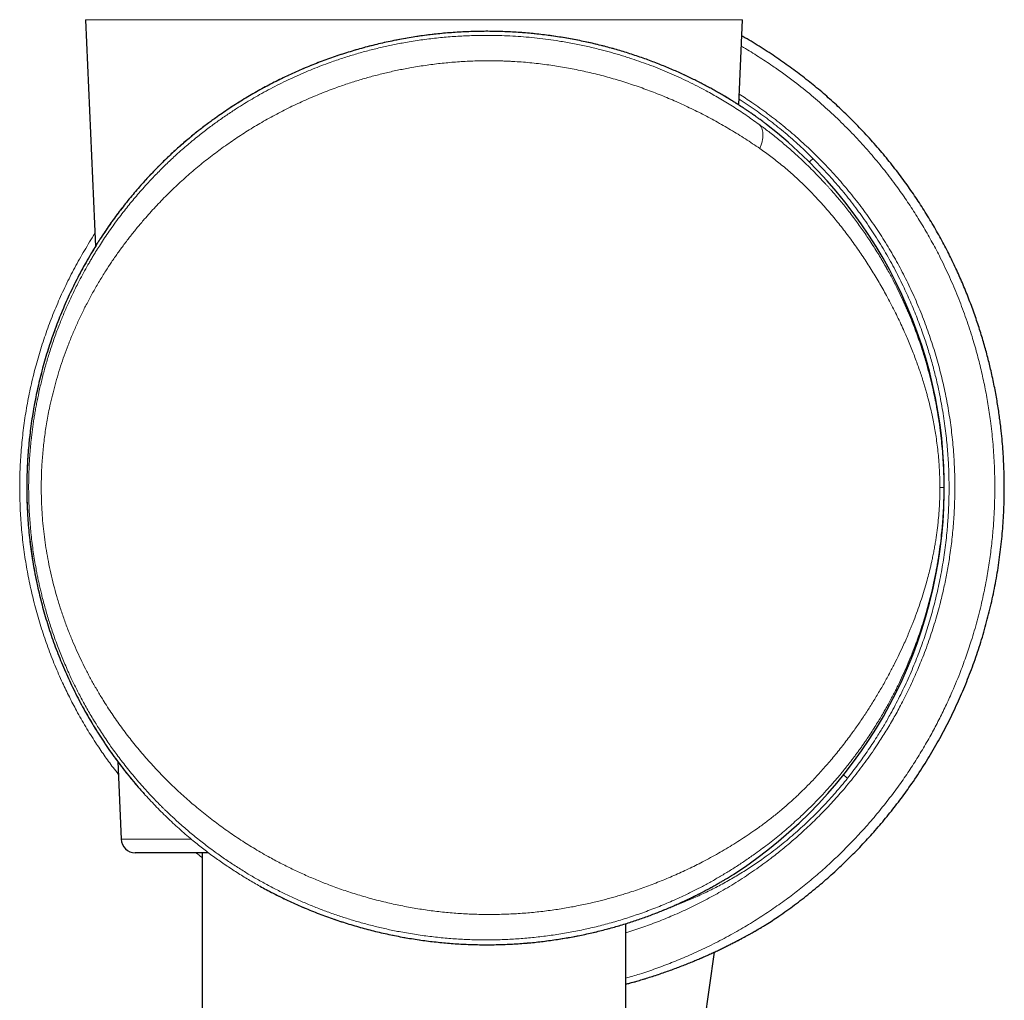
# Model space of a CAD drawing. Header units: millimetres. Extents: x 8 to 791, y 12 to 1717.
# Tile 330 of 344: x 723 to 758, y 1355 to 1390. Entities that reach past the tile are written whole.
import ezdxf

# ---------------------------------------------------------------- set-up
doc = ezdxf.new("R2010")
doc.units = ezdxf.units.MM

msp = doc.modelspace()

# ---------------------------------------------------------------- linework, layer by layer
at = {"color": 7, "linetype": 'Continuous', "lineweight": 30}
for p, q in [((725.268, 1389.946), (725.616, 1381.924)), ((748.392, 1386.929), (748.523, 1389.946)), ((729.771, 1386.402), (729.766, 1386.398)), ((725.701, 1382.061), (725.701, 1382.061)), ((723.183, 1373.387), (723.183, 1373.387)), ((726.406, 1363.692), (726.525, 1360.946)), ((729.613, 1360.467), (727.025, 1360.467)), ((729.396, 1360.467), (729.396, 1335.482)), ((731.437, 1359.284), (731.441, 1359.282)), ((744.396, 1337.518), (744.396, 1357.958)), ((746.267, 1347.883), (747.533, 1356.952))]:
    msp.add_line(p, q, dxfattribs=at)
at = {"color": 8, "linetype": 'Continuous', "lineweight": 0}
for p, q in [((748.523, 1389.946), (725.268, 1389.946)), ((727.38, 1362.507), (727.38, 1362.507)), ((726.525, 1360.946), (729.007, 1360.946))]:
    msp.add_line(p, q, dxfattribs=at)
at = {"color": 7, "linetype": 'Continuous', "lineweight": 30}
for centre, radius, start, end in [((739.396, 1373.387), 16.275, 302.8221, 52.1727), ((727.025, 1360.967), 0.5, 182.4813, 270), ((749.096, 1358.345), 0.5, 301.4731, 302.8445)]:
    msp.add_arc(centre, radius, start, end, dxfattribs=at)
at = {"color": 8, "linetype": 'Continuous', "lineweight": 0}
for centre, radius, start, end in [((755.703, 1380.392), 6.594, 135.2389, 136.818), ((756.363, 1368.217), 6.566, 229.5573, 231.1418)]:
    msp.add_arc(centre, radius, start, end, dxfattribs=at)
for points, knots in [([(755.654, 1373.387), (755.653, 1373.322), (755.653, 1373.192), (755.649, 1372.997), (755.643, 1372.801), (755.635, 1372.604), (755.624, 1372.406), (755.61, 1372.207), (755.594, 1372.008), (755.569, 1371.741), (755.531, 1371.404), (755.49, 1371.107), (755.46, 1370.911), (755.445, 1370.818), (755.429, 1370.724), (755.413, 1370.631), (755.396, 1370.537), (755.379, 1370.442), (755.346, 1370.267), (755.293, 1370.01), (755.215, 1369.669), (755.127, 1369.319), (755.032, 1368.977), (754.931, 1368.642), (754.853, 1368.403), (754.8, 1368.245), (754.774, 1368.171), (754.748, 1368.096), (754.722, 1368.021), (754.694, 1367.946), (754.667, 1367.87), (754.604, 1367.703), (754.503, 1367.443), (754.356, 1367.089), (754.202, 1366.745), (754.069, 1366.465), (753.96, 1366.246), (753.872, 1366.073), (753.779, 1365.896), (753.684, 1365.721), (753.592, 1365.558), (753.497, 1365.392), (753.393, 1365.216), (753.273, 1365.019), (753.144, 1364.814), (753.012, 1364.611), (752.899, 1364.443), (752.808, 1364.312), (752.735, 1364.208), (752.661, 1364.105), (752.586, 1364.002), (752.511, 1363.9), (752.435, 1363.799), (752.301, 1363.624), (752.111, 1363.383), (751.861, 1363.082), (751.614, 1362.8), (751.401, 1362.567), (751.221, 1362.377), (751.074, 1362.226), (750.928, 1362.079), (750.772, 1361.928), (750.591, 1361.756), (750.386, 1361.568), (750.167, 1361.374), (749.945, 1361.184), (749.716, 1360.996), (749.479, 1360.808), (749.236, 1360.623), (748.96, 1360.421), (748.652, 1360.206), (748.312, 1359.98), (747.969, 1359.766), (747.625, 1359.562), (747.28, 1359.368), (746.926, 1359.181), (746.6, 1359.019), (746.303, 1358.879), (746.042, 1358.762), (745.78, 1358.65), (745.518, 1358.543), (745.255, 1358.441), (744.992, 1358.344), (744.728, 1358.252), (744.38, 1358.137), (743.944, 1358.005), (743.418, 1357.864), (742.888, 1357.742), (742.357, 1357.638), (741.823, 1357.551), (741.288, 1357.482), (740.753, 1357.431), (740.217, 1357.397), (739.682, 1357.381), (739.145, 1357.382), (738.606, 1357.401), (738.064, 1357.438), (737.52, 1357.494), (736.974, 1357.568), (736.458, 1357.655), (735.972, 1357.754), (735.522, 1357.858), (735.086, 1357.972), (734.661, 1358.096), (734.242, 1358.23), (733.826, 1358.375), (733.415, 1358.532), (733.008, 1358.699), (732.601, 1358.88), (732.194, 1359.074), (731.788, 1359.282), (731.398, 1359.495), (731.02, 1359.716), (730.65, 1359.945), (730.275, 1360.192), (729.951, 1360.419), (729.688, 1360.611), (729.485, 1360.765), (729.291, 1360.917), (729.038, 1361.121), (728.726, 1361.385), (728.462, 1361.623), (728.296, 1361.777), (728.23, 1361.839), (728.163, 1361.903), (728.106, 1361.958), (728.045, 1362.017), (727.978, 1362.083), (727.873, 1362.187), (727.738, 1362.325), (727.57, 1362.501), (727.387, 1362.7), (727.188, 1362.923), (726.989, 1363.155), (726.796, 1363.389), (726.618, 1363.613), (726.451, 1363.83), (726.298, 1364.038), (726.155, 1364.238), (726.01, 1364.447), (725.865, 1364.663), (725.728, 1364.876), (725.639, 1365.018), (725.593, 1365.093), (725.579, 1365.115), (725.566, 1365.137), (725.553, 1365.159), (725.54, 1365.181), (725.447, 1365.334), (725.283, 1365.617), (725.058, 1366.03), (724.854, 1366.435), (724.691, 1366.783), (724.561, 1367.075), (724.461, 1367.312), (724.365, 1367.549), (724.267, 1367.8), (724.146, 1368.13), (724.009, 1368.534), (723.868, 1368.998), (723.768, 1369.367), (723.7, 1369.64), (723.657, 1369.817), (723.618, 1369.994), (723.58, 1370.17), (723.545, 1370.344), (723.485, 1370.658), (723.411, 1371.113), (723.336, 1371.709), (723.284, 1372.303), (723.254, 1372.894), (723.247, 1373.469), (723.26, 1374.032), (723.292, 1374.584), (723.333, 1375.015), (723.369, 1375.325), (723.393, 1375.512), (723.42, 1375.7), (723.449, 1375.889), (723.48, 1376.077), (723.514, 1376.265), (723.564, 1376.532), (723.638, 1376.878), (723.74, 1377.305), (723.857, 1377.738), (723.968, 1378.105), (724.065, 1378.405), (724.145, 1378.638), (724.229, 1378.872), (724.315, 1379.099), (724.399, 1379.311), (724.507, 1379.574), (724.649, 1379.901), (724.836, 1380.302), (725.018, 1380.666), (725.192, 1380.991), (725.308, 1381.199), (725.387, 1381.336), (725.424, 1381.4), (725.462, 1381.465), (725.501, 1381.53), (725.54, 1381.595), (725.58, 1381.66), (725.65, 1381.775), (725.756, 1381.943), (725.902, 1382.168), (726.064, 1382.407), (726.238, 1382.655), (726.417, 1382.899), (726.593, 1383.13), (726.763, 1383.345), (726.933, 1383.553), (727.109, 1383.76), (727.294, 1383.972), (727.532, 1384.233), (727.818, 1384.533), (728.146, 1384.858), (728.433, 1385.126), (728.678, 1385.345), (728.834, 1385.48), (728.937, 1385.567), (728.989, 1385.611), (729.041, 1385.654), (729.093, 1385.697), (729.144, 1385.739), (729.296, 1385.862), (729.548, 1386.06), (729.905, 1386.324), (730.259, 1386.571), (730.586, 1386.788), (730.886, 1386.976), (731.157, 1387.139), (731.439, 1387.301), (731.736, 1387.464), (732.048, 1387.626), (732.363, 1387.782), (732.678, 1387.929), (732.991, 1388.067), (733.304, 1388.198), (733.616, 1388.32), (733.971, 1388.451), (734.371, 1388.588), (734.815, 1388.725), (735.26, 1388.85), (735.704, 1388.96), (736.147, 1389.058), (736.626, 1389.149), (737.14, 1389.231), (737.691, 1389.3), (738.24, 1389.35), (738.788, 1389.381), (739.28, 1389.393), (739.717, 1389.391), (740.101, 1389.381), (740.486, 1389.361), (740.871, 1389.333), (741.258, 1389.295), (741.645, 1389.247), (742.064, 1389.186), (742.514, 1389.108), (742.995, 1389.009), (743.378, 1388.919), (743.664, 1388.845), (743.854, 1388.793), (744.044, 1388.739), (744.234, 1388.683), (744.423, 1388.624), (744.66, 1388.547), (744.945, 1388.449), (745.276, 1388.328), (745.608, 1388.198), (745.94, 1388.059), (746.272, 1387.911), (746.604, 1387.755), (746.926, 1387.594), (747.294, 1387.4), (747.708, 1387.167), (748.176, 1386.883), (748.645, 1386.577), (748.95, 1386.359), (749.104, 1386.248)], [0, 0, 0, 0, 0.002124, 0.00426, 0.006409, 0.008572, 0.010753, 0.012952, 0.015172, 0.017413, 0.021942, 0.026644, 0.027725, 0.028815, 0.029915, 0.031024, 0.032143, 0.033271, 0.03441, 0.038443, 0.042658, 0.047059, 0.051648, 0.055844, 0.06019, 0.061186, 0.06219, 0.063201, 0.064221, 0.065247, 0.066282, 0.067324, 0.072145, 0.07716, 0.082369, 0.087059, 0.089561, 0.092159, 0.094854, 0.097645, 0.100191, 0.10247, 0.105393, 0.108523, 0.11186, 0.115323, 0.118408, 0.120139, 0.12187, 0.123602, 0.125333, 0.127065, 0.128796, 0.130528, 0.13608, 0.14139, 0.146459, 0.151287, 0.154199, 0.157015, 0.159737, 0.162505, 0.165699, 0.169659, 0.173494, 0.177204, 0.181085, 0.184971, 0.188856, 0.192741, 0.197915, 0.203006, 0.208016, 0.212944, 0.217791, 0.222559, 0.227541, 0.230993, 0.234413, 0.237802, 0.24116, 0.244487, 0.247784, 0.251052, 0.25429, 0.26061, 0.266863, 0.273054, 0.279185, 0.285261, 0.291287, 0.297265, 0.3032, 0.309097, 0.314978, 0.320887, 0.326826, 0.332797, 0.338807, 0.34486, 0.349939, 0.355053, 0.360015, 0.364781, 0.369625, 0.374549, 0.379352, 0.384232, 0.389189, 0.394225, 0.399341, 0.404514, 0.409206, 0.414163, 0.419261, 0.424503, 0.427659, 0.430411, 0.433219, 0.436112, 0.441575, 0.447317, 0.448357, 0.449405, 0.450462, 0.451527, 0.452148, 0.453403, 0.454778, 0.457268, 0.460078, 0.463207, 0.466655, 0.470423, 0.473807, 0.477193, 0.480334, 0.483321, 0.486154, 0.488832, 0.492131, 0.49516, 0.497602, 0.497907, 0.498208, 0.498505, 0.498798, 0.499089, 0.499375, 0.50498, 0.510371, 0.515547, 0.520509, 0.523519, 0.526444, 0.529286, 0.532196, 0.535597, 0.541158, 0.546589, 0.551889, 0.553937, 0.555964, 0.557972, 0.559961, 0.56193, 0.56388, 0.57055, 0.577143, 0.583667, 0.590127, 0.596528, 0.602514, 0.608557, 0.614663, 0.616733, 0.618812, 0.620899, 0.622994, 0.625097, 0.627208, 0.629328, 0.634084, 0.638961, 0.64396, 0.649082, 0.651815, 0.654583, 0.657386, 0.660223, 0.662809, 0.665114, 0.669909, 0.67495, 0.680238, 0.683864, 0.687597, 0.688449, 0.689308, 0.690171, 0.69104, 0.691915, 0.692795, 0.69368, 0.696554, 0.699653, 0.702975, 0.706522, 0.710172, 0.713469, 0.716578, 0.719687, 0.722796, 0.725995, 0.729462, 0.735035, 0.740352, 0.745413, 0.748613, 0.751702, 0.752493, 0.753276, 0.754052, 0.754819, 0.75558, 0.756332, 0.761531, 0.76659, 0.771508, 0.776287, 0.779944, 0.783516, 0.787003, 0.790944, 0.794925, 0.798851, 0.802723, 0.806541, 0.810305, 0.814017, 0.817677, 0.822854, 0.827974, 0.833039, 0.838052, 0.843014, 0.847927, 0.854016, 0.86007, 0.866096, 0.872096, 0.878076, 0.88228, 0.886511, 0.890771, 0.895062, 0.899386, 0.903744, 0.908139, 0.913639, 0.919222, 0.924891, 0.927142, 0.929408, 0.931687, 0.93398, 0.936288, 0.938611, 0.942696, 0.946845, 0.951057, 0.955335, 0.959678, 0.964086, 0.968562, 0.972697, 0.979239, 0.98597, 0.99289, 1, 1, 1, 1]), ([(748.833, 1386.635), (748.812, 1386.65), (748.749, 1386.694), (748.629, 1386.775), (748.474, 1386.876), (748.306, 1386.985), (748.124, 1387.098), (747.945, 1387.206), (747.772, 1387.308), (747.607, 1387.402), (747.435, 1387.498), (747.256, 1387.595), (747.07, 1387.693), (746.877, 1387.791), (746.676, 1387.89), (746.469, 1387.988), (746.254, 1388.086), (746.033, 1388.183), (745.805, 1388.28), (745.519, 1388.395), (745.168, 1388.529), (744.746, 1388.677), (744.306, 1388.818), (743.847, 1388.95), (743.37, 1389.073), (742.876, 1389.185), (742.366, 1389.283), (741.887, 1389.36), (741.446, 1389.418), (741.046, 1389.461), (740.64, 1389.495), (740.227, 1389.519), (739.809, 1389.533), (739.385, 1389.536), (738.957, 1389.528), (738.529, 1389.509), (738.102, 1389.48), (737.676, 1389.439), (737.249, 1389.387), (736.821, 1389.324), (736.394, 1389.249), (735.968, 1389.163), (735.544, 1389.066), (735.129, 1388.959), (734.723, 1388.844), (734.327, 1388.72), (733.935, 1388.587), (733.548, 1388.444), (733.166, 1388.293), (732.79, 1388.133), (732.42, 1387.965), (732.074, 1387.797), (731.751, 1387.632), (731.45, 1387.47), (731.155, 1387.302), (730.865, 1387.13), (730.582, 1386.954), (730.303, 1386.773), (730.031, 1386.588), (729.854, 1386.461), (729.766, 1386.398)], [0, 0, 0, 0, 0.009012, 0.026788, 0.044666, 0.062544, 0.080514, 0.098483, 0.112254, 0.126034, 0.139862, 0.153691, 0.167555, 0.181419, 0.195343, 0.209266, 0.223225, 0.237184, 0.251182, 0.265189, 0.288439, 0.311785, 0.335179, 0.35875, 0.382375, 0.406185, 0.430055, 0.454042, 0.471606, 0.489169, 0.506844, 0.52452, 0.542319, 0.560119, 0.578046, 0.595973, 0.613595, 0.631217, 0.648965, 0.666713, 0.684592, 0.702471, 0.720474, 0.738477, 0.755802, 0.773128, 0.790554, 0.80798, 0.825503, 0.843026, 0.860637, 0.878248, 0.893399, 0.90855, 0.923748, 0.938946, 0.954189, 0.969432, 0.984716, 1, 1, 1, 1]), ([(744.396, 1356.029), (744.559, 1356.076), (744.914, 1356.18), (745.455, 1356.364), (746.018, 1356.575), (746.598, 1356.814), (747.193, 1357.086), (747.802, 1357.391), (748.386, 1357.713), (748.947, 1358.049), (749.484, 1358.398), (749.995, 1358.755), (750.48, 1359.121), (750.941, 1359.491), (751.377, 1359.866), (751.788, 1360.243), (752.177, 1360.621), (752.519, 1360.974), (752.819, 1361.3), (753.134, 1361.657), (753.491, 1362.087), (753.884, 1362.594), (754.248, 1363.102), (754.586, 1363.608), (754.898, 1364.112), (755.185, 1364.611), (755.449, 1365.104), (755.691, 1365.59), (755.897, 1366.038), (756.072, 1366.446), (756.246, 1366.878), (756.434, 1367.383), (756.642, 1368.004), (756.838, 1368.674), (757.017, 1369.395), (757.157, 1370.078), (757.264, 1370.721), (757.343, 1371.323), (757.396, 1371.863), (757.429, 1372.337), (757.454, 1372.861), (757.464, 1373.5), (757.444, 1374.253), (757.393, 1375.004), (757.315, 1375.705), (757.218, 1376.357), (757.107, 1376.958), (756.976, 1377.556), (756.825, 1378.148), (756.642, 1378.78), (756.419, 1379.449), (756.153, 1380.152), (755.858, 1380.843), (755.554, 1381.479), (755.249, 1382.061), (754.947, 1382.591), (754.627, 1383.111), (754.29, 1383.62), (753.918, 1384.143), (753.508, 1384.677), (753.057, 1385.219), (752.586, 1385.744), (752.082, 1386.262), (751.543, 1386.773), (750.969, 1387.273), (750.448, 1387.689), (749.988, 1388.031), (749.561, 1388.332), (749.087, 1388.643), (748.715, 1388.876), (748.51, 1388.991), (748.482, 1389.006)], [0, 0, 0, 0, 0.0121038, 0.0264004, 0.0406968, 0.0549851, 0.0711507, 0.0873221, 0.1034878, 0.1186918, 0.1339005, 0.1491045, 0.1631399, 0.1771791, 0.1912146, 0.2040664, 0.2169211, 0.2297729, 0.2391096, 0.2484462, 0.263658, 0.2788746, 0.2940863, 0.3081313, 0.3221802, 0.3362253, 0.3490883, 0.3619541, 0.3748171, 0.3841625, 0.393508, 0.4079726, 0.4224372, 0.4400161, 0.4576026, 0.4751815, 0.4895637, 0.50395, 0.5183322, 0.5280496, 0.537767, 0.5555842, 0.5734169, 0.5912493, 0.6090661, 0.6235364, 0.6380192, 0.6525063, 0.6669893, 0.6814598, 0.6992569, 0.7170694, 0.7348818, 0.7526787, 0.7671314, 0.7815966, 0.7960662, 0.8105317, 0.8249848, 0.8416966, 0.8584211, 0.8751455, 0.8918573, 0.9099113, 0.9279735, 0.9460276, 0.9573913, 0.968755, 0.9832483, 0.9977416, 1, 1, 1, 1]), ([(749.14, 1385.386), (748.97, 1385.501), (748.633, 1385.729), (748.111, 1386.051), (747.584, 1386.353), (747.05, 1386.635), (746.515, 1386.896), (745.979, 1387.136), (745.444, 1387.355), (744.905, 1387.555), (744.361, 1387.737), (743.813, 1387.9), (743.261, 1388.044), (742.708, 1388.168), (742.155, 1388.273), (741.585, 1388.36), (740.998, 1388.428), (740.541, 1388.462), (740.234, 1388.478), (740.077, 1388.484), (739.92, 1388.489), (739.763, 1388.492), (739.606, 1388.493), (739.321, 1388.493), (738.908, 1388.483), (738.366, 1388.451), (737.826, 1388.401), (737.287, 1388.332), (736.78, 1388.249), (736.304, 1388.157), (735.86, 1388.057), (735.417, 1387.944), (734.976, 1387.818), (734.538, 1387.679), (734.058, 1387.512), (733.538, 1387.312), (732.982, 1387.075), (732.434, 1386.816), (731.897, 1386.537), (731.377, 1386.243), (730.875, 1385.935), (730.39, 1385.612), (729.916, 1385.272), (729.452, 1384.914), (729.001, 1384.539), (728.564, 1384.148), (728.142, 1383.743), (727.735, 1383.322), (727.388, 1382.936), (727.096, 1382.591), (726.855, 1382.292), (726.623, 1381.989), (726.4, 1381.681), (726.185, 1381.37), (725.969, 1381.04), (725.753, 1380.691), (725.54, 1380.324), (725.339, 1379.955), (725.151, 1379.583), (724.974, 1379.208), (724.806, 1378.825), (724.65, 1378.442), (724.508, 1378.059), (724.381, 1377.685), (724.265, 1377.311), (724.16, 1376.936), (724.065, 1376.561), (723.97, 1376.131), (723.879, 1375.645), (723.8, 1375.103), (723.743, 1374.561), (723.707, 1374.019), (723.694, 1373.529), (723.698, 1373.09), (723.712, 1372.704), (723.736, 1372.317), (723.772, 1371.93), (723.819, 1371.543), (723.877, 1371.157), (723.947, 1370.762), (724.032, 1370.358), (724.131, 1369.947), (724.243, 1369.537), (724.368, 1369.127), (724.507, 1368.717), (724.657, 1368.315), (724.812, 1367.933), (724.971, 1367.573), (725.133, 1367.227), (725.306, 1366.883), (725.49, 1366.541), (725.683, 1366.201), (725.918, 1365.813), (726.199, 1365.38), (726.531, 1364.907), (726.883, 1364.444), (727.254, 1363.992), (727.64, 1363.555), (728.039, 1363.135), (728.45, 1362.732), (728.877, 1362.343), (729.323, 1361.964), (729.787, 1361.598), (730.269, 1361.246), (730.762, 1360.912), (731.269, 1360.596), (731.752, 1360.317), (732.209, 1360.074), (732.634, 1359.863), (733.063, 1359.665), (733.498, 1359.48), (733.961, 1359.298), (734.452, 1359.123), (734.973, 1358.957), (735.498, 1358.808), (736.027, 1358.678), (736.56, 1358.566), (737.096, 1358.472), (737.635, 1358.396), (738.175, 1358.339), (738.716, 1358.301), (739.255, 1358.281), (739.79, 1358.28), (740.323, 1358.296), (740.855, 1358.33), (741.387, 1358.382), (741.905, 1358.45), (742.411, 1358.533), (742.904, 1358.63), (743.294, 1358.719), (743.585, 1358.792), (743.777, 1358.842), (743.968, 1358.895), (744.159, 1358.951), (744.35, 1359.008), (744.654, 1359.104), (745.069, 1359.246), (745.589, 1359.443), (746.104, 1359.658), (746.614, 1359.891), (747.043, 1360.105), (747.394, 1360.292), (747.672, 1360.447), (747.948, 1360.607), (748.221, 1360.773), (748.492, 1360.945), (748.76, 1361.123), (749.043, 1361.318), (749.337, 1361.531), (749.64, 1361.766), (749.933, 1362.006), (750.216, 1362.254), (750.494, 1362.51), (750.763, 1362.772), (750.996, 1363.01), (751.193, 1363.221), (751.363, 1363.408), (751.531, 1363.599), (751.698, 1363.795), (751.864, 1363.996), (752.028, 1364.202), (752.191, 1364.412), (752.382, 1364.668), (752.599, 1364.97), (752.838, 1365.32), (753.069, 1365.677), (753.293, 1366.041), (753.513, 1366.417), (753.717, 1366.787), (753.905, 1367.147), (754.073, 1367.488), (754.246, 1367.858), (754.367, 1368.134), (754.443, 1368.317), (754.466, 1368.373), (754.489, 1368.429), (754.512, 1368.484), (754.534, 1368.54), (754.593, 1368.69), (754.686, 1368.933), (754.804, 1369.267), (754.91, 1369.591), (755.002, 1369.894), (755.081, 1370.176), (755.132, 1370.376), (755.165, 1370.509), (755.18, 1370.575), (755.196, 1370.641), (755.211, 1370.707), (755.225, 1370.772), (755.248, 1370.876), (755.277, 1371.018), (755.312, 1371.199), (755.344, 1371.378), (755.372, 1371.554), (755.398, 1371.729), (755.421, 1371.9), (755.448, 1372.124), (755.475, 1372.401), (755.498, 1372.732), (755.512, 1373.061), (755.514, 1373.279), (755.514, 1373.387)], [0, 0, 0, 0, 0.008133, 0.016106, 0.023924, 0.03159, 0.039109, 0.046356, 0.053472, 0.060461, 0.067331, 0.074207, 0.080972, 0.087632, 0.094194, 0.100666, 0.10769, 0.114625, 0.116429, 0.118227, 0.12002, 0.121809, 0.123593, 0.125373, 0.131528, 0.137668, 0.143801, 0.149935, 0.156078, 0.16121, 0.166359, 0.171527, 0.176721, 0.181945, 0.187201, 0.194087, 0.201014, 0.207991, 0.215027, 0.222009, 0.228801, 0.23563, 0.2425, 0.249418, 0.256399, 0.263378, 0.27036, 0.277353, 0.284415, 0.289048, 0.293656, 0.298241, 0.302805, 0.30735, 0.311879, 0.317012, 0.322084, 0.327098, 0.332057, 0.336965, 0.341825, 0.346903, 0.351575, 0.356188, 0.360746, 0.365253, 0.369714, 0.374134, 0.380432, 0.38666, 0.392834, 0.398971, 0.405087, 0.409453, 0.413824, 0.418206, 0.422605, 0.427027, 0.431479, 0.435965, 0.440784, 0.445651, 0.450573, 0.455556, 0.460606, 0.465729, 0.470662, 0.47515, 0.479681, 0.484259, 0.488886, 0.493565, 0.498299, 0.505187, 0.512122, 0.51911, 0.526157, 0.533209, 0.540092, 0.546972, 0.553855, 0.560746, 0.567822, 0.57485, 0.581836, 0.588788, 0.595783, 0.60129, 0.606761, 0.6122, 0.617612, 0.622999, 0.629246, 0.635456, 0.641636, 0.647793, 0.653934, 0.660097, 0.666241, 0.672376, 0.67851, 0.684649, 0.690699, 0.696774, 0.70288, 0.709026, 0.715218, 0.721046, 0.726925, 0.73286, 0.735209, 0.737568, 0.739937, 0.742316, 0.744706, 0.747107, 0.753812, 0.760603, 0.767484, 0.774462, 0.781542, 0.785562, 0.789617, 0.793707, 0.797832, 0.801995, 0.806195, 0.810433, 0.81553, 0.820614, 0.825687, 0.830659, 0.835727, 0.840913, 0.845872, 0.849258, 0.852691, 0.856169, 0.859694, 0.863265, 0.866883, 0.870548, 0.874261, 0.880107, 0.885998, 0.891933, 0.897914, 0.903941, 0.910224, 0.915728, 0.921078, 0.926274, 0.932897, 0.933745, 0.934588, 0.935426, 0.93626, 0.93709, 0.937915, 0.943016, 0.947891, 0.952541, 0.956969, 0.960684, 0.964231, 0.965133, 0.966023, 0.966902, 0.96777, 0.968627, 0.969472, 0.971854, 0.974173, 0.976429, 0.978624, 0.980761, 0.982841, 0.984868, 0.988793, 0.992607, 0.996335, 1, 1, 1, 1]), ([(748.409, 1387.309), (748.56, 1387.212), (748.902, 1386.992), (749.418, 1386.621), (749.96, 1386.2), (750.482, 1385.757), (750.989, 1385.289), (751.478, 1384.798), (751.949, 1384.284), (752.398, 1383.749), (752.823, 1383.199), (753.222, 1382.635), (753.594, 1382.06), (753.942, 1381.469), (754.266, 1380.861), (754.567, 1380.236), (754.842, 1379.595), (755.09, 1378.942), (755.31, 1378.284), (755.5, 1377.62), (755.662, 1376.953), (755.796, 1376.28), (755.903, 1375.598), (755.981, 1374.907), (756.03, 1374.21), (756.049, 1373.511), (756.039, 1372.835), (756.003, 1372.185), (755.945, 1371.559), (755.868, 1370.971), (755.776, 1370.422), (755.674, 1369.912), (755.542, 1369.345), (755.373, 1368.725), (755.158, 1368.054), (754.923, 1367.414), (754.672, 1366.808), (754.409, 1366.234), (754.14, 1365.703), (753.87, 1365.213), (753.604, 1364.763), (753.29, 1364.27), (752.923, 1363.739), (752.496, 1363.174), (752.061, 1362.648), (751.622, 1362.159), (751.184, 1361.706), (750.755, 1361.295), (750.338, 1360.923), (749.938, 1360.587), (749.479, 1360.227), (748.958, 1359.848), (748.37, 1359.457), (747.785, 1359.105), (747.207, 1358.787), (746.64, 1358.504), (746.076, 1358.248), (745.515, 1358.019), (744.959, 1357.817), (744.585, 1357.69), (744.396, 1357.635), (744.396, 1357.635)], [0, 0, 0, 0, 0.014315, 0.03258, 0.050861, 0.069142, 0.087408, 0.105966, 0.124533, 0.143091, 0.161807, 0.180034, 0.198277, 0.216519, 0.234746, 0.2533, 0.271872, 0.290443, 0.308998, 0.327243, 0.345504, 0.363764, 0.382008, 0.400583, 0.419175, 0.437767, 0.456343, 0.473048, 0.489759, 0.506464, 0.520313, 0.534164, 0.548013, 0.56673, 0.585447, 0.604276, 0.621078, 0.637885, 0.654687, 0.668615, 0.682547, 0.696475, 0.715301, 0.734127, 0.753066, 0.769869, 0.786678, 0.803481, 0.817408, 0.831338, 0.845264, 0.864083, 0.882901, 0.901831, 0.91875, 0.935675, 0.952594, 0.968391, 0.984193, 0.999989, 1, 1, 1, 1]), ([(748.401, 1387.132), (748.402, 1387.132), (748.597, 1387.015), (748.972, 1386.758), (749.519, 1386.362), (750.041, 1385.94), (750.544, 1385.502), (750.861, 1385.191), (751.02, 1385.035)], [0, 0, 0, 0, 0.000764, 0.203111, 0.405352, 0.603533, 0.801814, 1, 1, 1, 1]), ([(729.766, 1386.398), (729.681, 1386.336), (729.511, 1386.212), (729.255, 1386.013), (729.019, 1385.823), (728.804, 1385.642), (728.61, 1385.474), (728.416, 1385.3), (728.172, 1385.074), (727.881, 1384.791), (727.545, 1384.444), (727.214, 1384.081), (726.892, 1383.705), (726.578, 1383.313), (726.274, 1382.908), (725.979, 1382.491), (725.794, 1382.205), (725.701, 1382.061)], [0, 0, 0, 0, 0.057889, 0.115808, 0.173701, 0.217787, 0.261875, 0.306135, 0.350397, 0.429796, 0.509822, 0.589851, 0.671091, 0.752335, 0.83472, 0.917107, 1, 1, 1, 1]), ([(749.14, 1385.386), (749.157, 1385.431), (749.192, 1385.523), (749.226, 1385.657), (749.246, 1385.787), (749.25, 1385.908), (749.237, 1386.018), (749.207, 1386.112), (749.164, 1386.191), (749.124, 1386.229), (749.104, 1386.248)], [0, 0, 0, 0, 0.120941, 0.245295, 0.372034, 0.5, 0.627966, 0.754705, 0.879059, 1, 1, 1, 1]), ([(749.104, 1386.248), (749.221, 1386.161), (749.46, 1385.983), (749.809, 1385.703), (750.16, 1385.407), (750.49, 1385.112), (750.775, 1384.844), (751.018, 1384.604), (751.241, 1384.376), (751.412, 1384.194), (751.531, 1384.063), (751.599, 1383.988), (751.663, 1383.916), (751.719, 1383.853), (751.767, 1383.798), (751.812, 1383.746), (751.859, 1383.691), (751.935, 1383.602), (752.043, 1383.472), (752.185, 1383.297), (752.337, 1383.103), (752.486, 1382.908), (752.629, 1382.713), (752.766, 1382.522), (752.899, 1382.329), (753.039, 1382.121), (753.178, 1381.906), (753.314, 1381.688), (753.423, 1381.508), (753.508, 1381.363), (753.557, 1381.277), (753.588, 1381.223), (753.601, 1381.2), (753.614, 1381.176), (753.627, 1381.154), (753.64, 1381.131), (753.652, 1381.11), (753.725, 1380.978), (753.854, 1380.739), (754.028, 1380.395), (754.16, 1380.117), (754.257, 1379.905), (754.323, 1379.756), (754.387, 1379.607), (754.454, 1379.448), (754.54, 1379.237), (754.64, 1378.978), (754.748, 1378.683), (754.857, 1378.364), (754.932, 1378.126), (754.98, 1377.968), (754.995, 1377.92), (755.009, 1377.872), (755.023, 1377.825), (755.036, 1377.777), (755.082, 1377.616), (755.157, 1377.341), (755.251, 1376.953), (755.316, 1376.652), (755.359, 1376.439), (755.383, 1376.314), (755.405, 1376.189), (755.427, 1376.065), (755.447, 1375.942), (755.467, 1375.82), (755.498, 1375.614), (755.537, 1375.323), (755.578, 1374.947), (755.611, 1374.566), (755.635, 1374.177), (755.651, 1373.782), (755.653, 1373.518), (755.654, 1373.387)], [0, 0, 0, 0, 0.028756, 0.05865, 0.089696, 0.12182, 0.149414, 0.170787, 0.193123, 0.216426, 0.223477, 0.230611, 0.23783, 0.24392, 0.248571, 0.253452, 0.258561, 0.2639, 0.278523, 0.294631, 0.312225, 0.331305, 0.34734, 0.36433, 0.381623, 0.39792, 0.418101, 0.436512, 0.453151, 0.463162, 0.472401, 0.474369, 0.476298, 0.478188, 0.480039, 0.481852, 0.483625, 0.48536, 0.513979, 0.54114, 0.566846, 0.578459, 0.58975, 0.600717, 0.612047, 0.625553, 0.64748, 0.668678, 0.689152, 0.715077, 0.718379, 0.721661, 0.724921, 0.72816, 0.731378, 0.734574, 0.761045, 0.786501, 0.810965, 0.818984, 0.826895, 0.834698, 0.842396, 0.849988, 0.857476, 0.864862, 0.887831, 0.910129, 0.931808, 0.954823, 0.977527, 1, 1, 1, 1]), ([(755.514, 1373.387), (755.514, 1373.453), (755.514, 1373.584), (755.508, 1373.781), (755.5, 1373.978), (755.489, 1374.177), (755.471, 1374.407), (755.446, 1374.67), (755.41, 1374.967), (755.375, 1375.207), (755.345, 1375.389), (755.324, 1375.513), (755.301, 1375.634), (755.278, 1375.758), (755.239, 1375.948), (755.181, 1376.208), (755.121, 1376.448), (755.079, 1376.607), (755.059, 1376.683), (755.037, 1376.759), (755.016, 1376.836), (754.993, 1376.914), (754.97, 1376.992), (754.933, 1377.114), (754.881, 1377.282), (754.811, 1377.496), (754.735, 1377.714), (754.654, 1377.937), (754.567, 1378.165), (754.475, 1378.398), (754.38, 1378.626), (754.277, 1378.864), (754.165, 1379.111), (754.04, 1379.376), (753.908, 1379.644), (753.769, 1379.915), (753.588, 1380.252), (753.361, 1380.651), (753.085, 1381.107), (752.793, 1381.559), (752.534, 1381.933), (752.316, 1382.234), (752.147, 1382.458), (751.976, 1382.677), (751.8, 1382.895), (751.613, 1383.119), (751.363, 1383.407), (751.05, 1383.746), (750.677, 1384.122), (750.299, 1384.474), (749.917, 1384.802), (749.534, 1385.107), (749.27, 1385.294), (749.14, 1385.386)], [0, 0, 0, 0, 0.011781, 0.023644, 0.03562, 0.047736, 0.060023, 0.078203, 0.097099, 0.116781, 0.12532, 0.13336, 0.141588, 0.150008, 0.158621, 0.181018, 0.204675, 0.210163, 0.215715, 0.221333, 0.227017, 0.232766, 0.238582, 0.244465, 0.260235, 0.276555, 0.293427, 0.310856, 0.328842, 0.347388, 0.366496, 0.383706, 0.405214, 0.427126, 0.449442, 0.472164, 0.495294, 0.535162, 0.574815, 0.614259, 0.65475, 0.6757, 0.696336, 0.716659, 0.736673, 0.757887, 0.780503, 0.819952, 0.858219, 0.895329, 0.931309, 0.966189, 1, 1, 1, 1]), ([(751.02, 1385.035), (751.179, 1384.873), (751.496, 1384.547), (751.947, 1384.033), (752.38, 1383.499), (752.792, 1382.944), (753.183, 1382.369), (753.552, 1381.774), (753.896, 1381.161), (754.203, 1380.556), (754.475, 1379.961), (754.714, 1379.381), (754.919, 1378.826), (755.093, 1378.298), (755.24, 1377.799), (755.386, 1377.237), (755.525, 1376.61), (755.648, 1375.917), (755.738, 1375.244), (755.798, 1374.594), (755.832, 1373.969), (755.842, 1373.378), (755.832, 1372.824), (755.806, 1372.306), (755.759, 1371.728), (755.684, 1371.092), (755.571, 1370.399), (755.434, 1369.73), (755.273, 1369.086), (755.094, 1368.469), (754.891, 1367.86), (754.658, 1367.242), (754.393, 1366.619), (754.094, 1365.991), (753.81, 1365.451), (753.549, 1364.997), (753.29, 1364.57), (752.983, 1364.101), (752.625, 1363.593), (752.37, 1363.267), (752.243, 1363.104)], [0, 0, 0, 0, 0.028354, 0.0568699, 0.0853858, 0.1142457, 0.1431056, 0.1723168, 0.2015279, 0.2309116, 0.2569946, 0.2830871, 0.30917, 0.3307913, 0.352418, 0.3740392, 0.4032589, 0.4324787, 0.4618722, 0.4878876, 0.5139125, 0.539928, 0.5614924, 0.5830622, 0.6046266, 0.633768, 0.6629093, 0.692223, 0.7189287, 0.7456548, 0.7723809, 0.7990866, 0.8280166, 0.8569595, 0.8858895, 0.9041413, 0.9223931, 0.948259, 0.9741341, 1, 1, 1, 1]), ([(726.425, 1363.245), (726.364, 1363.322), (726.189, 1363.542), (725.92, 1363.918), (725.594, 1364.398), (725.267, 1364.923), (724.959, 1365.462), (724.688, 1365.981), (724.43, 1366.515), (724.175, 1367.101), (723.927, 1367.738), (723.705, 1368.389), (723.51, 1369.052), (723.341, 1369.727), (723.2, 1370.412), (723.088, 1371.106), (723.006, 1371.798), (722.954, 1372.487), (722.931, 1373.171), (722.936, 1373.859), (722.97, 1374.549), (723.034, 1375.242), (723.127, 1375.935), (723.25, 1376.628), (723.401, 1377.307), (723.579, 1377.975), (723.782, 1378.627), (724.014, 1379.275), (724.273, 1379.914), (724.562, 1380.548), (724.878, 1381.17), (725.221, 1381.783), (725.471, 1382.179), (725.596, 1382.378)], [0, 0, 0, 0, 0.014605, 0.041222, 0.067839, 0.099949, 0.13206, 0.158963, 0.185866, 0.219189, 0.252703, 0.286217, 0.320136, 0.354056, 0.388389, 0.422723, 0.457259, 0.490582, 0.524096, 0.55761, 0.59153, 0.62545, 0.659784, 0.694118, 0.728655, 0.761976, 0.795487, 0.828999, 0.862914, 0.89683, 0.931158, 0.965485, 1, 1, 1, 1]), ([(725.701, 1382.061), (725.584, 1381.871), (725.349, 1381.49), (725.026, 1380.899), (724.725, 1380.295), (724.448, 1379.672), (724.195, 1379.034), (723.967, 1378.38), (723.767, 1377.714), (723.604, 1377.071), (723.473, 1376.452), (723.369, 1375.854), (723.287, 1375.246), (723.228, 1374.629), (723.19, 1374.009), (723.186, 1373.595), (723.183, 1373.387)], [0, 0, 0, 0, 0.073317, 0.14676, 0.220585, 0.294539, 0.369967, 0.445533, 0.521516, 0.597639, 0.663241, 0.728844, 0.796484, 0.864124, 0.932062, 1, 1, 1, 1]), ([(723.183, 1373.387), (723.185, 1373.222), (723.188, 1372.893), (723.214, 1372.339), (723.264, 1371.726), (723.348, 1371.055), (723.46, 1370.385), (723.6, 1369.719), (723.769, 1369.055), (723.967, 1368.396), (724.194, 1367.742), (724.447, 1367.103), (724.725, 1366.48), (725.026, 1365.875), (725.326, 1365.329), (725.617, 1364.842), (725.895, 1364.41), (726.219, 1363.939), (726.597, 1363.432), (726.996, 1362.939), (727.265, 1362.637), (727.38, 1362.507)], [0, 0, 0, 0, 0.041441, 0.082882, 0.139355, 0.19612, 0.252885, 0.310157, 0.367429, 0.425018, 0.483227, 0.541436, 0.59791, 0.654664, 0.711417, 0.754435, 0.797463, 0.840481, 0.898406, 0.956331, 1, 1, 1, 1]), ([(755.654, 1373.387), (755.651, 1373.387), (755.647, 1373.387), (755.619, 1373.387), (755.577, 1373.387), (755.535, 1373.387), (755.514, 1373.387)], [0, 0, 0, 0, 0.249654, 0.5, 0.750346, 1, 1, 1, 1]), ([(752.243, 1363.104), (752.102, 1362.932), (751.821, 1362.587), (751.371, 1362.095), (750.901, 1361.623), (750.41, 1361.172), (749.9, 1360.743), (749.411, 1360.371), (748.951, 1360.049), (748.523, 1359.772), (748.086, 1359.511), (747.644, 1359.27), (747.199, 1359.047), (746.751, 1358.845), (746.382, 1358.692), (746.161, 1358.613), (746.093, 1358.589)], [0, 0, 0, 0, 0.0861988, 0.1724385, 0.2586353, 0.3448472, 0.4311028, 0.5173119, 0.5832644, 0.6492609, 0.7152548, 0.7812037, 0.844782, 0.9084739, 0.9722064, 1, 1, 1, 1]), ([(727.38, 1362.507), (727.513, 1362.364), (727.778, 1362.078), (728.196, 1361.666), (728.628, 1361.268), (729.048, 1360.91), (729.452, 1360.588), (729.837, 1360.3), (730.229, 1360.025), (730.629, 1359.762), (731.033, 1359.513), (731.303, 1359.36), (731.437, 1359.284)], [0, 0, 0, 0, 0.110008, 0.220012, 0.331039, 0.442061, 0.533925, 0.625837, 0.717689, 0.811775, 0.905929, 1, 1, 1, 1]), ([(729.396, 1360.297), (729.32, 1360.352), (729.245, 1360.407), (729.172, 1360.467), (729.172, 1360.467)], [0, 0, 0, 0, 0.995977, 1, 1, 1, 1]), ([(731.437, 1359.284), (731.586, 1359.203), (731.884, 1359.042), (732.307, 1358.833), (732.698, 1358.653), (733.055, 1358.498), (733.419, 1358.35), (733.79, 1358.21), (734.168, 1358.078), (734.552, 1357.953), (734.943, 1357.838), (735.341, 1357.73), (735.745, 1357.632), (736.156, 1357.543), (736.571, 1357.464), (736.99, 1357.395), (737.411, 1357.337), (737.835, 1357.289), (738.259, 1357.253), (738.7, 1357.226), (739.157, 1357.211), (739.627, 1357.209), (740.095, 1357.22), (740.559, 1357.244), (741.018, 1357.281), (741.472, 1357.329), (741.918, 1357.39), (742.354, 1357.461), (742.778, 1357.541), (743.189, 1357.63), (743.59, 1357.728), (743.98, 1357.833), (744.358, 1357.944), (744.722, 1358.061), (745.074, 1358.183), (745.393, 1358.302), (745.681, 1358.415), (745.942, 1358.523), (746.191, 1358.632), (746.429, 1358.739), (746.653, 1358.846), (746.834, 1358.934), (746.933, 1358.985), (746.968, 1359.002)], [0, 0, 0, 0, 0.029824, 0.059705, 0.081741, 0.103777, 0.125921, 0.148065, 0.170331, 0.192597, 0.214993, 0.237389, 0.260196, 0.283004, 0.305969, 0.328934, 0.352073, 0.375212, 0.398526, 0.42184, 0.447887, 0.474059, 0.500292, 0.526742, 0.553253, 0.57998, 0.606767, 0.633677, 0.660238, 0.686905, 0.713624, 0.740522, 0.767471, 0.794598, 0.821774, 0.849053, 0.872063, 0.895072, 0.918202, 0.941331, 0.964591, 0.987851, 1, 1, 1, 1]), ([(744.396, 1355.816), (744.448, 1355.829), (744.624, 1355.876), (744.912, 1355.96), (745.291, 1356.076), (745.687, 1356.207), (746.096, 1356.353), (746.489, 1356.503), (746.863, 1356.655), (747.215, 1356.807), (747.5, 1356.936), (747.728, 1357.043), (747.901, 1357.127), (748.063, 1357.207), (748.212, 1357.283), (748.354, 1357.356), (748.482, 1357.424), (748.598, 1357.486), (748.702, 1357.542), (748.799, 1357.596), (748.91, 1357.658), (749.028, 1357.725), (749.14, 1357.79), (749.228, 1357.842), (749.292, 1357.88), (749.336, 1357.906), (749.362, 1357.922), (749.365, 1357.924), (749.367, 1357.925)], [0, 0, 0, 0, 0.017554, 0.058798, 0.100123, 0.152482, 0.204984, 0.258423, 0.312012, 0.3653, 0.418739, 0.450773, 0.482841, 0.512811, 0.542781, 0.572873, 0.602965, 0.629533, 0.656102, 0.682766, 0.70943, 0.755012, 0.800729, 0.842858, 0.885102, 0.923746, 0.962485, 1, 1, 1, 1])]:
    msp.add_open_spline(points, degree=3, knots=knots, dxfattribs=at)
at = {"color": 7, "linetype": 'Continuous', "lineweight": 30}
for points, knots in [([(748.827, 1386.64), (748.798, 1386.66), (748.741, 1386.699), (748.646, 1386.763), (748.545, 1386.83), (748.437, 1386.9), (748.322, 1386.974), (748.199, 1387.051), (748.069, 1387.131), (747.933, 1387.213), (747.789, 1387.298), (747.638, 1387.385), (747.481, 1387.473), (747.317, 1387.562), (747.147, 1387.653), (746.97, 1387.744), (746.788, 1387.835), (746.6, 1387.926), (746.406, 1388.017), (746.206, 1388.108), (745.999, 1388.198), (745.787, 1388.287), (745.57, 1388.374), (745.348, 1388.46), (745.122, 1388.544), (744.893, 1388.625), (744.66, 1388.704), (744.423, 1388.78), (744.184, 1388.853), (743.943, 1388.922), (743.7, 1388.988), (743.455, 1389.051), (743.206, 1389.11), (742.953, 1389.166), (742.697, 1389.218), (742.438, 1389.267), (742.176, 1389.312), (741.913, 1389.354), (741.648, 1389.391), (741.382, 1389.424), (741.115, 1389.453), (740.847, 1389.477), (740.58, 1389.498), (740.312, 1389.514), (740.045, 1389.525), (739.778, 1389.532), (739.51, 1389.535), (739.241, 1389.533), (738.969, 1389.527), (738.696, 1389.517), (738.422, 1389.502), (738.149, 1389.482), (737.876, 1389.459), (737.606, 1389.43), (737.335, 1389.398), (737.064, 1389.36), (736.792, 1389.318), (736.521, 1389.271), (736.249, 1389.22), (735.978, 1389.164), (735.707, 1389.104), (735.437, 1389.038), (735.168, 1388.969), (734.9, 1388.894), (734.632, 1388.815), (734.366, 1388.731), (734.1, 1388.643), (733.834, 1388.55), (733.57, 1388.451), (733.306, 1388.349), (733.043, 1388.241), (732.782, 1388.129), (732.522, 1388.012), (732.264, 1387.89), (732.008, 1387.764), (731.754, 1387.633), (731.502, 1387.498), (731.253, 1387.358), (731.006, 1387.214), (730.76, 1387.065), (730.517, 1386.912), (730.275, 1386.754), (730.037, 1386.591), (729.877, 1386.479), (729.797, 1386.421), (729.795, 1386.419)], [0, 0, 0, 0, 0.011788, 0.023713, 0.035593, 0.047734, 0.059999, 0.072382, 0.084872, 0.097462, 0.110139, 0.122892, 0.135708, 0.148574, 0.161475, 0.174396, 0.187321, 0.200244, 0.213052, 0.226079, 0.239106, 0.252117, 0.265096, 0.27803, 0.290906, 0.30371, 0.316434, 0.329065, 0.341597, 0.35402, 0.36633, 0.378371, 0.390551, 0.40272, 0.414864, 0.426974, 0.439038, 0.451045, 0.462988, 0.474857, 0.486646, 0.498349, 0.50996, 0.521476, 0.532894, 0.544211, 0.555484, 0.566832, 0.578226, 0.589642, 0.601054, 0.612433, 0.623755, 0.634998, 0.646188, 0.657525, 0.66887, 0.680231, 0.691622, 0.703054, 0.714539, 0.726089, 0.737659, 0.749217, 0.760852, 0.772569, 0.78437, 0.796258, 0.808235, 0.820304, 0.832465, 0.84472, 0.857067, 0.869507, 0.882038, 0.894658, 0.907361, 0.920125, 0.933041, 0.946087, 0.959264, 0.972573, 0.986015, 0.999587, 1, 1, 1, 1]), ([(749.366, 1357.926), (749.517, 1358.025), (749.857, 1358.246), (750.37, 1358.616), (750.904, 1359.028), (751.419, 1359.458), (751.914, 1359.902), (752.39, 1360.36), (752.846, 1360.832), (753.282, 1361.316), (753.698, 1361.812), (754.094, 1362.318), (754.493, 1362.867), (754.891, 1363.462), (755.284, 1364.104), (755.647, 1364.755), (755.982, 1365.418), (756.289, 1366.092), (756.57, 1366.779), (756.824, 1367.478), (757.049, 1368.187), (757.245, 1368.906), (757.412, 1369.633), (757.55, 1370.367), (757.658, 1371.107), (757.735, 1371.852), (757.783, 1372.6), (757.797, 1373.217), (757.794, 1373.701), (757.784, 1374.051), (757.769, 1374.402), (757.746, 1374.757), (757.715, 1375.122), (757.673, 1375.528), (757.615, 1375.977), (757.538, 1376.471), (757.442, 1376.989), (757.332, 1377.499), (757.21, 1378), (757.076, 1378.489), (756.923, 1378.991), (756.75, 1379.506), (756.555, 1380.033), (756.342, 1380.56), (756.11, 1381.086), (755.859, 1381.609), (755.584, 1382.138), (755.283, 1382.672), (754.962, 1383.2), (754.621, 1383.72), (754.261, 1384.232), (753.874, 1384.743), (753.461, 1385.251), (753.02, 1385.755), (752.574, 1386.229), (752.126, 1386.672), (751.679, 1387.087), (751.211, 1387.493), (750.721, 1387.889), (750.208, 1388.275), (749.674, 1388.649), (749.117, 1389.008), (748.723, 1389.249), (748.512, 1389.365), (748.498, 1389.373)], [0, 0, 0, 0, 0.014314, 0.032321, 0.050204, 0.067963, 0.085598, 0.103108, 0.120495, 0.137756, 0.154892, 0.171903, 0.188789, 0.208888, 0.228807, 0.248549, 0.26817, 0.287811, 0.307476, 0.327165, 0.346878, 0.366615, 0.386377, 0.406164, 0.425977, 0.445816, 0.465679, 0.485568, 0.494857, 0.504153, 0.513453, 0.522771, 0.532433, 0.542583, 0.55517, 0.568435, 0.582377, 0.596996, 0.609932, 0.623356, 0.637267, 0.651666, 0.666552, 0.681925, 0.696865, 0.712239, 0.728045, 0.744285, 0.760959, 0.777148, 0.793727, 0.810695, 0.828052, 0.845796, 0.863929, 0.879781, 0.895917, 0.912339, 0.929046, 0.946039, 0.963319, 0.980884, 0.998735, 1, 1, 1, 1]), ([(749.377, 1386.242), (749.374, 1386.244), (749.365, 1386.251), (749.339, 1386.271), (749.297, 1386.303), (749.245, 1386.342), (749.182, 1386.388), (749.106, 1386.443), (749.011, 1386.511), (748.919, 1386.577), (748.855, 1386.621), (748.833, 1386.635)], [0, 0, 0, 0, 0.046829, 0.16685, 0.287522, 0.408194, 0.526157, 0.64426, 0.786783, 0.929307, 1, 1, 1, 1]), ([(729.771, 1386.402), (729.722, 1386.366), (729.616, 1386.289), (729.452, 1386.166), (729.279, 1386.031), (729.104, 1385.891), (728.927, 1385.746), (728.749, 1385.595), (728.57, 1385.439), (728.391, 1385.277), (728.21, 1385.109), (728.029, 1384.935), (727.847, 1384.755), (727.665, 1384.568), (727.484, 1384.376), (727.303, 1384.178), (727.123, 1383.974), (726.944, 1383.764), (726.766, 1383.548), (726.59, 1383.325), (726.414, 1383.095), (726.24, 1382.859), (726.068, 1382.616), (725.898, 1382.365), (725.776, 1382.18), (725.712, 1382.077), (725.702, 1382.061)], [0, 0, 0, 0, 0.033386, 0.072091, 0.111272, 0.150758, 0.190588, 0.230796, 0.271415, 0.312472, 0.353992, 0.395945, 0.438413, 0.48156, 0.525084, 0.569034, 0.61346, 0.658409, 0.703924, 0.750049, 0.79682, 0.844272, 0.892434, 0.941328, 0.990969, 1, 1, 1, 1]), ([(725.702, 1382.061), (725.68, 1382.026), (725.595, 1381.893), (725.454, 1381.659), (725.28, 1381.36), (725.112, 1381.056), (724.952, 1380.75), (724.798, 1380.441), (724.651, 1380.128), (724.511, 1379.813), (724.377, 1379.494), (724.251, 1379.172), (724.13, 1378.847), (724.017, 1378.519), (723.911, 1378.19), (723.812, 1377.859), (723.72, 1377.525), (723.635, 1377.188), (723.557, 1376.849), (723.486, 1376.508), (723.423, 1376.166), (723.367, 1375.823), (723.318, 1375.481), (723.277, 1375.139), (723.244, 1374.796), (723.217, 1374.451), (723.198, 1374.104), (723.186, 1373.758), (723.182, 1373.519), (723.183, 1373.396), (723.183, 1373.387)], [0, 0, 0, 0, 0.013669, 0.051569, 0.089482, 0.127308, 0.16507, 0.202792, 0.240499, 0.278215, 0.315959, 0.353755, 0.391629, 0.429635, 0.467374, 0.505036, 0.542875, 0.580841, 0.618886, 0.656958, 0.694991, 0.732932, 0.77073, 0.80833, 0.845783, 0.883759, 0.921651, 0.959485, 0.997285, 1, 1, 1, 1]), ([(723.184, 1373.387), (723.184, 1373.319), (723.184, 1373.135), (723.192, 1372.835), (723.207, 1372.487), (723.23, 1372.141), (723.261, 1371.796), (723.299, 1371.452), (723.344, 1371.108), (723.396, 1370.766), (723.456, 1370.425), (723.522, 1370.086), (723.597, 1369.748), (723.678, 1369.411), (723.767, 1369.076), (723.862, 1368.744), (723.965, 1368.413), (724.075, 1368.083), (724.193, 1367.757), (724.317, 1367.433), (724.447, 1367.113), (724.585, 1366.794), (724.73, 1366.478), (724.881, 1366.166), (725.038, 1365.858), (725.202, 1365.554), (725.372, 1365.254), (725.549, 1364.957), (725.732, 1364.663), (725.921, 1364.373), (726.117, 1364.088), (726.319, 1363.806), (726.527, 1363.528), (726.741, 1363.255), (726.961, 1362.987), (727.159, 1362.754), (727.287, 1362.612), (727.337, 1362.556)], [0, 0, 0, 0, 0.017185, 0.046621, 0.075985, 0.105103, 0.1343, 0.163538, 0.19278, 0.221978, 0.251093, 0.280153, 0.309385, 0.338584, 0.36777, 0.396961, 0.426171, 0.455419, 0.484755, 0.513835, 0.543042, 0.572337, 0.601657, 0.63092, 0.660059, 0.689011, 0.718128, 0.747313, 0.77648, 0.805646, 0.834827, 0.864041, 0.89333, 0.922507, 0.95172, 0.98101, 1, 1, 1, 1]), ([(746.968, 1359.002), (747, 1359.019), (747.099, 1359.069), (747.245, 1359.146), (747.405, 1359.233), (747.548, 1359.312), (747.678, 1359.386), (747.796, 1359.454), (747.901, 1359.516), (747.993, 1359.572), (748.072, 1359.619), (748.136, 1359.659), (748.186, 1359.691), (748.207, 1359.704), (748.217, 1359.711)], [0, 0, 0, 0, 0.045676, 0.140693, 0.225871, 0.311048, 0.396707, 0.482365, 0.568578, 0.65479, 0.741601, 0.828412, 0.915455, 1, 1, 1, 1]), ([(731.442, 1359.282), (731.513, 1359.242), (731.668, 1359.157), (731.911, 1359.031), (732.167, 1358.902), (732.424, 1358.779), (732.683, 1358.66), (732.942, 1358.546), (733.203, 1358.437), (733.465, 1358.333), (733.729, 1358.233), (733.993, 1358.138), (734.259, 1358.048), (734.525, 1357.963), (734.792, 1357.882), (735.06, 1357.806), (735.328, 1357.734), (735.597, 1357.667), (735.867, 1357.605), (736.136, 1357.548), (736.404, 1357.495), (736.671, 1357.447), (736.939, 1357.404), (737.207, 1357.364), (737.476, 1357.33), (737.744, 1357.3), (738.012, 1357.274), (738.28, 1357.252), (738.546, 1357.236), (738.811, 1357.223), (739.076, 1357.215), (739.34, 1357.21), (739.604, 1357.21), (739.866, 1357.215), (740.126, 1357.223), (740.385, 1357.235), (740.643, 1357.251), (740.9, 1357.271), (741.156, 1357.295), (741.41, 1357.323), (741.662, 1357.355), (741.912, 1357.39), (742.16, 1357.429), (742.405, 1357.471), (742.648, 1357.517), (742.889, 1357.565), (743.128, 1357.617), (743.363, 1357.672), (743.594, 1357.73), (743.821, 1357.79), (744.045, 1357.852), (744.266, 1357.917), (744.483, 1357.984), (744.696, 1358.053), (744.904, 1358.124), (745.108, 1358.196), (745.306, 1358.269), (745.5, 1358.344), (745.688, 1358.419), (745.871, 1358.494), (746.047, 1358.569), (746.217, 1358.643), (746.38, 1358.717), (746.537, 1358.79), (746.687, 1358.862), (746.829, 1358.932), (746.918, 1358.977), (746.961, 1358.999)], [0, 0, 0, 0, 0.014502, 0.031243, 0.047859, 0.064329, 0.080631, 0.096748, 0.112661, 0.12856, 0.144321, 0.159965, 0.175509, 0.190971, 0.20638, 0.221567, 0.236748, 0.251897, 0.266977, 0.281952, 0.29679, 0.311463, 0.326242, 0.340981, 0.355684, 0.370367, 0.385048, 0.399741, 0.414441, 0.428975, 0.443594, 0.458273, 0.472987, 0.48771, 0.502405, 0.517034, 0.531868, 0.546733, 0.561643, 0.576615, 0.591663, 0.606806, 0.621987, 0.637136, 0.652442, 0.667867, 0.683373, 0.698916, 0.714464, 0.729909, 0.745654, 0.761445, 0.777293, 0.793211, 0.809219, 0.825218, 0.841206, 0.857285, 0.873409, 0.889526, 0.905579, 0.921458, 0.937444, 0.953348, 0.969176, 0.984938, 1, 1, 1, 1]), ([(744.396, 1355.816), (744.444, 1355.828), (744.573, 1355.862), (744.766, 1355.917), (744.977, 1355.979), (745.182, 1356.042), (745.392, 1356.11), (745.606, 1356.181), (745.817, 1356.254), (746.023, 1356.327), (746.225, 1356.402), (746.421, 1356.478), (746.613, 1356.553), (746.797, 1356.629), (746.977, 1356.704), (747.15, 1356.779), (747.319, 1356.854), (747.481, 1356.927), (747.637, 1357), (747.786, 1357.071), (747.929, 1357.14), (748.065, 1357.208), (748.194, 1357.273), (748.317, 1357.336), (748.432, 1357.397), (748.541, 1357.454), (748.642, 1357.509), (748.737, 1357.561), (748.825, 1357.61), (748.906, 1357.655), (748.979, 1357.697), (749.045, 1357.735), (749.105, 1357.769), (749.159, 1357.801), (749.206, 1357.829), (749.248, 1357.853), (749.282, 1357.873), (749.31, 1357.89), (749.332, 1357.903), (749.347, 1357.912), (749.355, 1357.917), (749.356, 1357.918), (749.357, 1357.918)], [0, 0, 0, 0, 0.016269, 0.043717, 0.066536, 0.090355, 0.116688, 0.14321, 0.169886, 0.196668, 0.223507, 0.250347, 0.277122, 0.303793, 0.33026, 0.356983, 0.383638, 0.410216, 0.436706, 0.4631, 0.489391, 0.515574, 0.541634, 0.567328, 0.592986, 0.618519, 0.643899, 0.6691, 0.694099, 0.718869, 0.743384, 0.76761, 0.791047, 0.815482, 0.839735, 0.863838, 0.887824, 0.911727, 0.935578, 0.959412, 0.983257, 1, 1, 1, 1])]:
    msp.add_open_spline(points, degree=3, knots=knots, dxfattribs=at)

doc.saveas('drawing.dxf')
